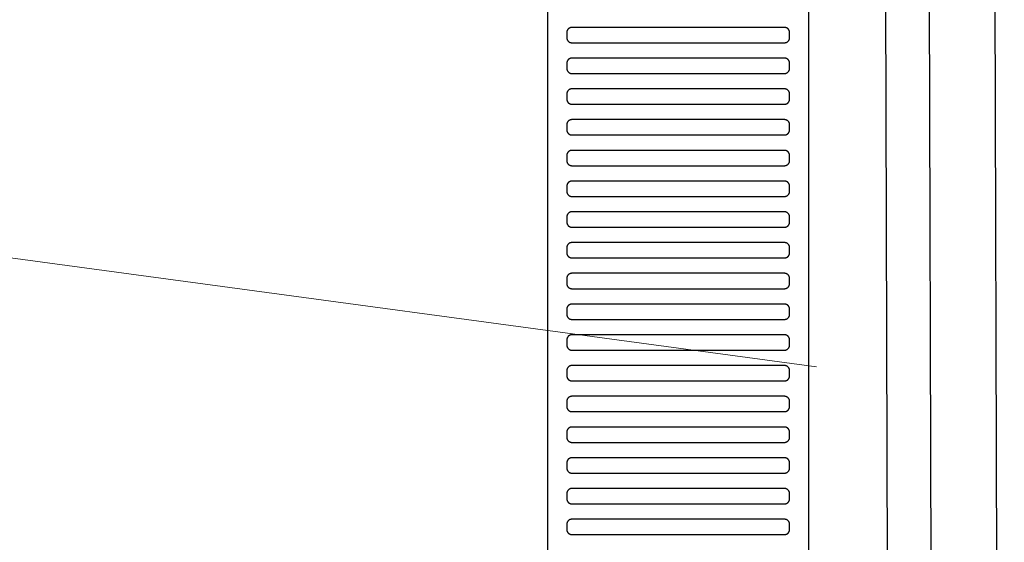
# Model space of a CAD drawing. Header units: millimetres. Extents: x -32221 to 212500, y 31663 to 93766.
# Tile 272 of 340: x 89766 to 90150, y 46494 to 46698. Entities that reach past the tile are written whole.
import ezdxf

# ---------------------------------------------------------------- set-up
doc = ezdxf.new("R2010")
doc.units = ezdxf.units.MM
doc.layers.add('kasetony', color=42, linetype='Continuous', lineweight=5)
doc.layers.add('Sciany', color=250, linetype='Continuous')
doc.layers.add('Wyposazenie', color=250, linetype='Continuous')

msp = doc.modelspace()

# ---------------------------------------------------------------- linework, layer by layer
at = {"layer": 'kasetony'}
for p, q in [((89133.244, 46689.879), (90077.101, 46562.185)), ((90077.101, 46562.185), (89133.244, 46689.879))]:
    msp.add_line(p, q, dxfattribs=at)
at = {"layer": 'Sciany'}
for p, q in [((90100.766, 47884.543), (90107.889, 45387.049)), ((90117.761, 47884.553), (90124.94, 45383.214)), ((90143.718, 47841.033), (90150.497, 45383.294))]:
    msp.add_line(p, q, dxfattribs=at)
at = {"layer": 'Wyposazenie'}
for points in [[(90074.156, 45814.742), (90074.156, 47329.701), (89972.156, 47329.701), (89972.156, 45814.742)], [(90064.656, 46688.701), (90064.759, 46688.704), (90064.86, 46688.712), (90064.96, 46688.724), (90065.059, 46688.742), (90065.155, 46688.764), (90065.25, 46688.791), (90065.343, 46688.823), (90065.434, 46688.859), (90065.523, 46688.899), (90065.609, 46688.943), (90065.693, 46688.991), (90065.774, 46689.043), (90065.852, 46689.099), (90065.928, 46689.158), (90066, 46689.221), (90066.07, 46689.288), (90066.136, 46689.357), (90066.199, 46689.43), (90066.258, 46689.505), (90066.314, 46689.584), (90066.366, 46689.665), (90066.414, 46689.749), (90066.458, 46689.835), (90066.499, 46689.923), (90066.534, 46690.014), (90066.566, 46690.107), (90066.593, 46690.202), (90066.615, 46690.299), (90066.633, 46690.397), (90066.646, 46690.497), (90066.653, 46690.599), (90066.656, 46690.701), (90066.656, 46692.701), (90066.653, 46692.804), (90066.646, 46692.906), (90066.633, 46693.006), (90066.615, 46693.104), (90066.593, 46693.201), (90066.566, 46693.296), (90066.534, 46693.389), (90066.499, 46693.479), (90066.458, 46693.568), (90066.414, 46693.654), (90066.366, 46693.738), (90066.314, 46693.819), (90066.258, 46693.898), (90066.199, 46693.973), (90066.136, 46694.046), (90066.07, 46694.115), (90066, 46694.181), (90065.928, 46694.244), (90065.852, 46694.304), (90065.774, 46694.36), (90065.693, 46694.412), (90065.609, 46694.46), (90065.523, 46694.504), (90065.434, 46694.544), (90065.343, 46694.58), (90065.25, 46694.611), (90065.155, 46694.638), (90065.059, 46694.661), (90064.96, 46694.678), (90064.86, 46694.691), (90064.759, 46694.699), (90064.656, 46694.701), (89981.656, 46694.701), (89981.553, 46694.699), (89981.452, 46694.691), (89981.352, 46694.678), (89981.253, 46694.661), (89981.156, 46694.638), (89981.062, 46694.611), (89980.969, 46694.58), (89980.878, 46694.544), (89980.789, 46694.504), (89980.703, 46694.46), (89980.619, 46694.412), (89980.538, 46694.36), (89980.46, 46694.304), (89980.384, 46694.244), (89980.312, 46694.181), (89980.242, 46694.115), (89980.176, 46694.046), (89980.113, 46693.973), (89980.054, 46693.898), (89979.998, 46693.819), (89979.946, 46693.738), (89979.897, 46693.654), (89979.853, 46693.568), (89979.813, 46693.479), (89979.777, 46693.389), (89979.746, 46693.296), (89979.719, 46693.201), (89979.697, 46693.104), (89979.679, 46693.006), (89979.666, 46692.906), (89979.658, 46692.804), (89979.656, 46692.701), (89979.656, 46690.701), (89979.658, 46690.599), (89979.666, 46690.497), (89979.679, 46690.397), (89979.697, 46690.299), (89979.719, 46690.202), (89979.746, 46690.107), (89979.777, 46690.014), (89979.813, 46689.923), (89979.853, 46689.835), (89979.897, 46689.749), (89979.946, 46689.665), (89979.998, 46689.584), (89980.054, 46689.505), (89980.113, 46689.43), (89980.176, 46689.357), (89980.242, 46689.288), (89980.312, 46689.221), (89980.384, 46689.158), (89980.46, 46689.099), (89980.538, 46689.043), (89980.619, 46688.991), (89980.703, 46688.943), (89980.789, 46688.899), (89980.878, 46688.859), (89980.969, 46688.823), (89981.062, 46688.791), (89981.156, 46688.764), (89981.253, 46688.742), (89981.352, 46688.724), (89981.452, 46688.712), (89981.553, 46688.704), (89981.656, 46688.701)], [(90064.656, 46676.701), (90064.759, 46676.704), (90064.86, 46676.712), (90064.96, 46676.724), (90065.059, 46676.742), (90065.155, 46676.764), (90065.25, 46676.791), (90065.343, 46676.823), (90065.434, 46676.859), (90065.523, 46676.899), (90065.609, 46676.943), (90065.693, 46676.991), (90065.774, 46677.043), (90065.852, 46677.099), (90065.928, 46677.158), (90066, 46677.221), (90066.07, 46677.288), (90066.136, 46677.357), (90066.199, 46677.43), (90066.258, 46677.505), (90066.314, 46677.584), (90066.366, 46677.665), (90066.414, 46677.749), (90066.458, 46677.835), (90066.499, 46677.923), (90066.534, 46678.014), (90066.566, 46678.107), (90066.593, 46678.202), (90066.615, 46678.299), (90066.633, 46678.397), (90066.646, 46678.497), (90066.653, 46678.599), (90066.656, 46678.701), (90066.656, 46680.701), (90066.653, 46680.804), (90066.646, 46680.906), (90066.633, 46681.006), (90066.615, 46681.104), (90066.593, 46681.201), (90066.566, 46681.296), (90066.534, 46681.389), (90066.499, 46681.479), (90066.458, 46681.568), (90066.414, 46681.654), (90066.366, 46681.738), (90066.314, 46681.819), (90066.258, 46681.898), (90066.199, 46681.973), (90066.136, 46682.046), (90066.07, 46682.115), (90066, 46682.181), (90065.928, 46682.244), (90065.852, 46682.304), (90065.774, 46682.36), (90065.693, 46682.412), (90065.609, 46682.46), (90065.523, 46682.504), (90065.434, 46682.544), (90065.343, 46682.58), (90065.25, 46682.611), (90065.155, 46682.638), (90065.059, 46682.661), (90064.96, 46682.678), (90064.86, 46682.691), (90064.759, 46682.699), (90064.656, 46682.701), (89981.656, 46682.701), (89981.553, 46682.699), (89981.452, 46682.691), (89981.352, 46682.678), (89981.253, 46682.661), (89981.156, 46682.638), (89981.062, 46682.611), (89980.969, 46682.58), (89980.878, 46682.544), (89980.789, 46682.504), (89980.703, 46682.46), (89980.619, 46682.412), (89980.538, 46682.36), (89980.46, 46682.304), (89980.384, 46682.244), (89980.312, 46682.181), (89980.242, 46682.115), (89980.176, 46682.046), (89980.113, 46681.973), (89980.054, 46681.898), (89979.998, 46681.819), (89979.946, 46681.738), (89979.897, 46681.654), (89979.853, 46681.568), (89979.813, 46681.479), (89979.777, 46681.389), (89979.746, 46681.296), (89979.719, 46681.201), (89979.697, 46681.104), (89979.679, 46681.006), (89979.666, 46680.906), (89979.658, 46680.804), (89979.656, 46680.701), (89979.656, 46678.701), (89979.658, 46678.599), (89979.666, 46678.497), (89979.679, 46678.397), (89979.697, 46678.299), (89979.719, 46678.202), (89979.746, 46678.107), (89979.777, 46678.014), (89979.813, 46677.923), (89979.853, 46677.835), (89979.897, 46677.749), (89979.946, 46677.665), (89979.998, 46677.584), (89980.054, 46677.505), (89980.113, 46677.43), (89980.176, 46677.357), (89980.242, 46677.288), (89980.312, 46677.221), (89980.384, 46677.158), (89980.46, 46677.099), (89980.538, 46677.043), (89980.619, 46676.991), (89980.703, 46676.943), (89980.789, 46676.899), (89980.878, 46676.859), (89980.969, 46676.823), (89981.062, 46676.791), (89981.156, 46676.764), (89981.253, 46676.742), (89981.352, 46676.724), (89981.452, 46676.712), (89981.553, 46676.704), (89981.656, 46676.701)], [(90064.656, 46664.701), (90064.759, 46664.704), (90064.86, 46664.712), (90064.96, 46664.724), (90065.059, 46664.742), (90065.155, 46664.764), (90065.25, 46664.791), (90065.343, 46664.823), (90065.434, 46664.859), (90065.523, 46664.899), (90065.609, 46664.943), (90065.693, 46664.991), (90065.774, 46665.043), (90065.852, 46665.099), (90065.928, 46665.158), (90066, 46665.221), (90066.07, 46665.288), (90066.136, 46665.357), (90066.199, 46665.43), (90066.258, 46665.505), (90066.314, 46665.584), (90066.366, 46665.665), (90066.414, 46665.749), (90066.458, 46665.835), (90066.499, 46665.923), (90066.534, 46666.014), (90066.566, 46666.107), (90066.593, 46666.202), (90066.615, 46666.299), (90066.633, 46666.397), (90066.646, 46666.497), (90066.653, 46666.599), (90066.656, 46666.701), (90066.656, 46668.701), (90066.653, 46668.804), (90066.646, 46668.906), (90066.633, 46669.006), (90066.615, 46669.104), (90066.593, 46669.201), (90066.566, 46669.296), (90066.534, 46669.389), (90066.499, 46669.479), (90066.458, 46669.568), (90066.414, 46669.654), (90066.366, 46669.738), (90066.314, 46669.819), (90066.258, 46669.898), (90066.199, 46669.973), (90066.136, 46670.046), (90066.07, 46670.115), (90066, 46670.181), (90065.928, 46670.244), (90065.852, 46670.304), (90065.774, 46670.36), (90065.693, 46670.412), (90065.609, 46670.46), (90065.523, 46670.504), (90065.434, 46670.544), (90065.343, 46670.58), (90065.25, 46670.611), (90065.155, 46670.638), (90065.059, 46670.661), (90064.96, 46670.678), (90064.86, 46670.691), (90064.759, 46670.699), (90064.656, 46670.701), (89981.656, 46670.701), (89981.553, 46670.699), (89981.452, 46670.691), (89981.352, 46670.678), (89981.253, 46670.661), (89981.156, 46670.638), (89981.062, 46670.611), (89980.969, 46670.58), (89980.878, 46670.544), (89980.789, 46670.504), (89980.703, 46670.46), (89980.619, 46670.412), (89980.538, 46670.36), (89980.46, 46670.304), (89980.384, 46670.244), (89980.312, 46670.181), (89980.242, 46670.115), (89980.176, 46670.046), (89980.113, 46669.973), (89980.054, 46669.898), (89979.998, 46669.819), (89979.946, 46669.738), (89979.897, 46669.654), (89979.853, 46669.568), (89979.813, 46669.479), (89979.777, 46669.389), (89979.746, 46669.296), (89979.719, 46669.201), (89979.697, 46669.104), (89979.679, 46669.006), (89979.666, 46668.906), (89979.658, 46668.804), (89979.656, 46668.701), (89979.656, 46666.701), (89979.658, 46666.599), (89979.666, 46666.497), (89979.679, 46666.397), (89979.697, 46666.299), (89979.719, 46666.202), (89979.746, 46666.107), (89979.777, 46666.014), (89979.813, 46665.923), (89979.853, 46665.835), (89979.897, 46665.749), (89979.946, 46665.665), (89979.998, 46665.584), (89980.054, 46665.505), (89980.113, 46665.43), (89980.176, 46665.357), (89980.242, 46665.288), (89980.312, 46665.221), (89980.384, 46665.158), (89980.46, 46665.099), (89980.538, 46665.043), (89980.619, 46664.991), (89980.703, 46664.943), (89980.789, 46664.899), (89980.878, 46664.859), (89980.969, 46664.823), (89981.062, 46664.791), (89981.156, 46664.764), (89981.253, 46664.742), (89981.352, 46664.724), (89981.452, 46664.712), (89981.553, 46664.704), (89981.656, 46664.701)], [(90064.656, 46652.701), (90064.759, 46652.704), (90064.86, 46652.712), (90064.96, 46652.724), (90065.059, 46652.742), (90065.155, 46652.764), (90065.25, 46652.791), (90065.343, 46652.823), (90065.434, 46652.859), (90065.523, 46652.899), (90065.609, 46652.943), (90065.693, 46652.991), (90065.774, 46653.043), (90065.852, 46653.099), (90065.928, 46653.158), (90066, 46653.221), (90066.07, 46653.288), (90066.136, 46653.357), (90066.199, 46653.43), (90066.258, 46653.505), (90066.314, 46653.584), (90066.366, 46653.665), (90066.414, 46653.749), (90066.458, 46653.835), (90066.499, 46653.923), (90066.534, 46654.014), (90066.566, 46654.107), (90066.593, 46654.202), (90066.615, 46654.299), (90066.633, 46654.397), (90066.646, 46654.497), (90066.653, 46654.599), (90066.656, 46654.701), (90066.656, 46656.701), (90066.653, 46656.804), (90066.646, 46656.906), (90066.633, 46657.006), (90066.615, 46657.104), (90066.593, 46657.201), (90066.566, 46657.296), (90066.534, 46657.389), (90066.499, 46657.479), (90066.458, 46657.568), (90066.414, 46657.654), (90066.366, 46657.738), (90066.314, 46657.819), (90066.258, 46657.898), (90066.199, 46657.973), (90066.136, 46658.046), (90066.07, 46658.115), (90066, 46658.181), (90065.928, 46658.244), (90065.852, 46658.304), (90065.774, 46658.36), (90065.693, 46658.412), (90065.609, 46658.46), (90065.523, 46658.504), (90065.434, 46658.544), (90065.343, 46658.58), (90065.25, 46658.611), (90065.155, 46658.638), (90065.059, 46658.661), (90064.96, 46658.678), (90064.86, 46658.691), (90064.759, 46658.699), (90064.656, 46658.701), (89981.656, 46658.701), (89981.553, 46658.699), (89981.452, 46658.691), (89981.352, 46658.678), (89981.253, 46658.661), (89981.156, 46658.638), (89981.062, 46658.611), (89980.969, 46658.58), (89980.878, 46658.544), (89980.789, 46658.504), (89980.703, 46658.46), (89980.619, 46658.412), (89980.538, 46658.36), (89980.46, 46658.304), (89980.384, 46658.244), (89980.312, 46658.181), (89980.242, 46658.115), (89980.176, 46658.046), (89980.113, 46657.973), (89980.054, 46657.898), (89979.998, 46657.819), (89979.946, 46657.738), (89979.897, 46657.654), (89979.853, 46657.568), (89979.813, 46657.479), (89979.777, 46657.389), (89979.746, 46657.296), (89979.719, 46657.201), (89979.697, 46657.104), (89979.679, 46657.006), (89979.666, 46656.906), (89979.658, 46656.804), (89979.656, 46656.701), (89979.656, 46654.701), (89979.658, 46654.599), (89979.666, 46654.497), (89979.679, 46654.397), (89979.697, 46654.299), (89979.719, 46654.202), (89979.746, 46654.107), (89979.777, 46654.014), (89979.813, 46653.923), (89979.853, 46653.835), (89979.897, 46653.749), (89979.946, 46653.665), (89979.998, 46653.584), (89980.054, 46653.505), (89980.113, 46653.43), (89980.176, 46653.357), (89980.242, 46653.288), (89980.312, 46653.221), (89980.384, 46653.158), (89980.46, 46653.099), (89980.538, 46653.043), (89980.619, 46652.991), (89980.703, 46652.943), (89980.789, 46652.899), (89980.878, 46652.859), (89980.969, 46652.823), (89981.062, 46652.791), (89981.156, 46652.764), (89981.253, 46652.742), (89981.352, 46652.724), (89981.452, 46652.712), (89981.553, 46652.704), (89981.656, 46652.701)], [(90064.656, 46640.701), (90064.759, 46640.704), (90064.86, 46640.712), (90064.96, 46640.724), (90065.059, 46640.742), (90065.155, 46640.764), (90065.25, 46640.791), (90065.343, 46640.823), (90065.434, 46640.859), (90065.523, 46640.899), (90065.609, 46640.943), (90065.693, 46640.991), (90065.774, 46641.043), (90065.852, 46641.099), (90065.928, 46641.158), (90066, 46641.221), (90066.07, 46641.288), (90066.136, 46641.357), (90066.199, 46641.43), (90066.258, 46641.505), (90066.314, 46641.584), (90066.366, 46641.665), (90066.414, 46641.749), (90066.458, 46641.835), (90066.499, 46641.923), (90066.534, 46642.014), (90066.566, 46642.107), (90066.593, 46642.202), (90066.615, 46642.299), (90066.633, 46642.397), (90066.646, 46642.497), (90066.653, 46642.599), (90066.656, 46642.701), (90066.656, 46644.701), (90066.653, 46644.804), (90066.646, 46644.906), (90066.633, 46645.006), (90066.615, 46645.104), (90066.593, 46645.201), (90066.566, 46645.296), (90066.534, 46645.389), (90066.499, 46645.479), (90066.458, 46645.568), (90066.414, 46645.654), (90066.366, 46645.738), (90066.314, 46645.819), (90066.258, 46645.898), (90066.199, 46645.973), (90066.136, 46646.046), (90066.07, 46646.115), (90066, 46646.181), (90065.928, 46646.244), (90065.852, 46646.304), (90065.774, 46646.36), (90065.693, 46646.412), (90065.609, 46646.46), (90065.523, 46646.504), (90065.434, 46646.544), (90065.343, 46646.58), (90065.25, 46646.611), (90065.155, 46646.638), (90065.059, 46646.661), (90064.96, 46646.678), (90064.86, 46646.691), (90064.759, 46646.699), (90064.656, 46646.701), (89981.656, 46646.701), (89981.553, 46646.699), (89981.452, 46646.691), (89981.352, 46646.678), (89981.253, 46646.661), (89981.156, 46646.638), (89981.062, 46646.611), (89980.969, 46646.58), (89980.878, 46646.544), (89980.789, 46646.504), (89980.703, 46646.46), (89980.619, 46646.412), (89980.538, 46646.36), (89980.46, 46646.304), (89980.384, 46646.244), (89980.312, 46646.181), (89980.242, 46646.115), (89980.176, 46646.046), (89980.113, 46645.973), (89980.054, 46645.898), (89979.998, 46645.819), (89979.946, 46645.738), (89979.897, 46645.654), (89979.853, 46645.568), (89979.813, 46645.479), (89979.777, 46645.389), (89979.746, 46645.296), (89979.719, 46645.201), (89979.697, 46645.104), (89979.679, 46645.006), (89979.666, 46644.906), (89979.658, 46644.804), (89979.656, 46644.701), (89979.656, 46642.701), (89979.658, 46642.599), (89979.666, 46642.497), (89979.679, 46642.397), (89979.697, 46642.299), (89979.719, 46642.202), (89979.746, 46642.107), (89979.777, 46642.014), (89979.813, 46641.923), (89979.853, 46641.835), (89979.897, 46641.749), (89979.946, 46641.665), (89979.998, 46641.584), (89980.054, 46641.505), (89980.113, 46641.43), (89980.176, 46641.357), (89980.242, 46641.288), (89980.312, 46641.221), (89980.384, 46641.158), (89980.46, 46641.099), (89980.538, 46641.043), (89980.619, 46640.991), (89980.703, 46640.943), (89980.789, 46640.899), (89980.878, 46640.859), (89980.969, 46640.823), (89981.062, 46640.791), (89981.156, 46640.764), (89981.253, 46640.742), (89981.352, 46640.724), (89981.452, 46640.712), (89981.553, 46640.704), (89981.656, 46640.701)], [(90064.656, 46628.701), (90064.759, 46628.704), (90064.86, 46628.712), (90064.96, 46628.724), (90065.059, 46628.742), (90065.155, 46628.764), (90065.25, 46628.791), (90065.343, 46628.823), (90065.434, 46628.859), (90065.523, 46628.899), (90065.609, 46628.943), (90065.693, 46628.991), (90065.774, 46629.043), (90065.852, 46629.099), (90065.928, 46629.158), (90066, 46629.221), (90066.07, 46629.288), (90066.136, 46629.357), (90066.199, 46629.43), (90066.258, 46629.505), (90066.314, 46629.584), (90066.366, 46629.665), (90066.414, 46629.749), (90066.458, 46629.835), (90066.499, 46629.923), (90066.534, 46630.014), (90066.566, 46630.107), (90066.593, 46630.202), (90066.615, 46630.299), (90066.633, 46630.397), (90066.646, 46630.497), (90066.653, 46630.599), (90066.656, 46630.701), (90066.656, 46632.701), (90066.653, 46632.804), (90066.646, 46632.906), (90066.633, 46633.006), (90066.615, 46633.104), (90066.593, 46633.201), (90066.566, 46633.296), (90066.534, 46633.389), (90066.499, 46633.479), (90066.458, 46633.568), (90066.414, 46633.654), (90066.366, 46633.738), (90066.314, 46633.819), (90066.258, 46633.898), (90066.199, 46633.973), (90066.136, 46634.046), (90066.07, 46634.115), (90066, 46634.181), (90065.928, 46634.244), (90065.852, 46634.304), (90065.774, 46634.36), (90065.693, 46634.412), (90065.609, 46634.46), (90065.523, 46634.504), (90065.434, 46634.544), (90065.343, 46634.58), (90065.25, 46634.611), (90065.155, 46634.638), (90065.059, 46634.661), (90064.96, 46634.678), (90064.86, 46634.691), (90064.759, 46634.699), (90064.656, 46634.701), (89981.656, 46634.701), (89981.553, 46634.699), (89981.452, 46634.691), (89981.352, 46634.678), (89981.253, 46634.661), (89981.156, 46634.638), (89981.062, 46634.611), (89980.969, 46634.58), (89980.878, 46634.544), (89980.789, 46634.504), (89980.703, 46634.46), (89980.619, 46634.412), (89980.538, 46634.36), (89980.46, 46634.304), (89980.384, 46634.244), (89980.312, 46634.181), (89980.242, 46634.115), (89980.176, 46634.046), (89980.113, 46633.973), (89980.054, 46633.898), (89979.998, 46633.819), (89979.946, 46633.738), (89979.897, 46633.654), (89979.853, 46633.568), (89979.813, 46633.479), (89979.777, 46633.389), (89979.746, 46633.296), (89979.719, 46633.201), (89979.697, 46633.104), (89979.679, 46633.006), (89979.666, 46632.906), (89979.658, 46632.804), (89979.656, 46632.701), (89979.656, 46630.701), (89979.658, 46630.599), (89979.666, 46630.497), (89979.679, 46630.397), (89979.697, 46630.299), (89979.719, 46630.202), (89979.746, 46630.107), (89979.777, 46630.014), (89979.813, 46629.923), (89979.853, 46629.835), (89979.897, 46629.749), (89979.946, 46629.665), (89979.998, 46629.584), (89980.054, 46629.505), (89980.113, 46629.43), (89980.176, 46629.357), (89980.242, 46629.288), (89980.312, 46629.221), (89980.384, 46629.158), (89980.46, 46629.099), (89980.538, 46629.043), (89980.619, 46628.991), (89980.703, 46628.943), (89980.789, 46628.899), (89980.878, 46628.859), (89980.969, 46628.823), (89981.062, 46628.791), (89981.156, 46628.764), (89981.253, 46628.742), (89981.352, 46628.724), (89981.452, 46628.712), (89981.553, 46628.704), (89981.656, 46628.701)], [(90064.656, 46616.701), (90064.759, 46616.704), (90064.86, 46616.712), (90064.96, 46616.724), (90065.059, 46616.742), (90065.155, 46616.764), (90065.25, 46616.791), (90065.343, 46616.823), (90065.434, 46616.859), (90065.523, 46616.899), (90065.609, 46616.943), (90065.693, 46616.991), (90065.774, 46617.043), (90065.852, 46617.099), (90065.928, 46617.158), (90066, 46617.221), (90066.07, 46617.288), (90066.136, 46617.357), (90066.199, 46617.43), (90066.258, 46617.505), (90066.314, 46617.584), (90066.366, 46617.665), (90066.414, 46617.749), (90066.458, 46617.835), (90066.499, 46617.923), (90066.534, 46618.014), (90066.566, 46618.107), (90066.593, 46618.202), (90066.615, 46618.299), (90066.633, 46618.397), (90066.646, 46618.497), (90066.653, 46618.599), (90066.656, 46618.701), (90066.656, 46620.701), (90066.653, 46620.804), (90066.646, 46620.906), (90066.633, 46621.006), (90066.615, 46621.104), (90066.593, 46621.201), (90066.566, 46621.296), (90066.534, 46621.389), (90066.499, 46621.479), (90066.458, 46621.568), (90066.414, 46621.654), (90066.366, 46621.738), (90066.314, 46621.819), (90066.258, 46621.898), (90066.199, 46621.973), (90066.136, 46622.046), (90066.07, 46622.115), (90066, 46622.181), (90065.928, 46622.244), (90065.852, 46622.304), (90065.774, 46622.36), (90065.693, 46622.412), (90065.609, 46622.46), (90065.523, 46622.504), (90065.434, 46622.544), (90065.343, 46622.58), (90065.25, 46622.611), (90065.155, 46622.638), (90065.059, 46622.661), (90064.96, 46622.678), (90064.86, 46622.691), (90064.759, 46622.699), (90064.656, 46622.701), (89981.656, 46622.701), (89981.553, 46622.699), (89981.452, 46622.691), (89981.352, 46622.678), (89981.253, 46622.661), (89981.156, 46622.638), (89981.062, 46622.611), (89980.969, 46622.58), (89980.878, 46622.544), (89980.789, 46622.504), (89980.703, 46622.46), (89980.619, 46622.412), (89980.538, 46622.36), (89980.46, 46622.304), (89980.384, 46622.244), (89980.312, 46622.181), (89980.242, 46622.115), (89980.176, 46622.046), (89980.113, 46621.973), (89980.054, 46621.898), (89979.998, 46621.819), (89979.946, 46621.738), (89979.897, 46621.654), (89979.853, 46621.568), (89979.813, 46621.479), (89979.777, 46621.389), (89979.746, 46621.296), (89979.719, 46621.201), (89979.697, 46621.104), (89979.679, 46621.006), (89979.666, 46620.906), (89979.658, 46620.804), (89979.656, 46620.701), (89979.656, 46618.701), (89979.658, 46618.599), (89979.666, 46618.497), (89979.679, 46618.397), (89979.697, 46618.299), (89979.719, 46618.202), (89979.746, 46618.107), (89979.777, 46618.014), (89979.813, 46617.923), (89979.853, 46617.835), (89979.897, 46617.749), (89979.946, 46617.665), (89979.998, 46617.584), (89980.054, 46617.505), (89980.113, 46617.43), (89980.176, 46617.357), (89980.242, 46617.288), (89980.312, 46617.221), (89980.384, 46617.158), (89980.46, 46617.099), (89980.538, 46617.043), (89980.619, 46616.991), (89980.703, 46616.943), (89980.789, 46616.899), (89980.878, 46616.859), (89980.969, 46616.823), (89981.062, 46616.791), (89981.156, 46616.764), (89981.253, 46616.742), (89981.352, 46616.724), (89981.452, 46616.712), (89981.553, 46616.704), (89981.656, 46616.701)], [(90064.656, 46604.701), (90064.759, 46604.704), (90064.86, 46604.712), (90064.96, 46604.724), (90065.059, 46604.742), (90065.155, 46604.764), (90065.25, 46604.791), (90065.343, 46604.823), (90065.434, 46604.859), (90065.523, 46604.899), (90065.609, 46604.943), (90065.693, 46604.991), (90065.774, 46605.043), (90065.852, 46605.099), (90065.928, 46605.158), (90066, 46605.221), (90066.07, 46605.288), (90066.136, 46605.357), (90066.199, 46605.43), (90066.258, 46605.505), (90066.314, 46605.584), (90066.366, 46605.665), (90066.414, 46605.749), (90066.458, 46605.835), (90066.499, 46605.923), (90066.534, 46606.014), (90066.566, 46606.107), (90066.593, 46606.202), (90066.615, 46606.299), (90066.633, 46606.397), (90066.646, 46606.497), (90066.653, 46606.599), (90066.656, 46606.701), (90066.656, 46608.701), (90066.653, 46608.804), (90066.646, 46608.906), (90066.633, 46609.006), (90066.615, 46609.104), (90066.593, 46609.201), (90066.566, 46609.296), (90066.534, 46609.389), (90066.499, 46609.479), (90066.458, 46609.568), (90066.414, 46609.654), (90066.366, 46609.738), (90066.314, 46609.819), (90066.258, 46609.898), (90066.199, 46609.973), (90066.136, 46610.046), (90066.07, 46610.115), (90066, 46610.181), (90065.928, 46610.244), (90065.852, 46610.304), (90065.774, 46610.36), (90065.693, 46610.412), (90065.609, 46610.46), (90065.523, 46610.504), (90065.434, 46610.544), (90065.343, 46610.58), (90065.25, 46610.611), (90065.155, 46610.638), (90065.059, 46610.661), (90064.96, 46610.678), (90064.86, 46610.691), (90064.759, 46610.699), (90064.656, 46610.701), (89981.656, 46610.701), (89981.553, 46610.699), (89981.452, 46610.691), (89981.352, 46610.678), (89981.253, 46610.661), (89981.156, 46610.638), (89981.062, 46610.611), (89980.969, 46610.58), (89980.878, 46610.544), (89980.789, 46610.504), (89980.703, 46610.46), (89980.619, 46610.412), (89980.538, 46610.36), (89980.46, 46610.304), (89980.384, 46610.244), (89980.312, 46610.181), (89980.242, 46610.115), (89980.176, 46610.046), (89980.113, 46609.973), (89980.054, 46609.898), (89979.998, 46609.819), (89979.946, 46609.738), (89979.897, 46609.654), (89979.853, 46609.568), (89979.813, 46609.479), (89979.777, 46609.389), (89979.746, 46609.296), (89979.719, 46609.201), (89979.697, 46609.104), (89979.679, 46609.006), (89979.666, 46608.906), (89979.658, 46608.804), (89979.656, 46608.701), (89979.656, 46606.701), (89979.658, 46606.599), (89979.666, 46606.497), (89979.679, 46606.397), (89979.697, 46606.299), (89979.719, 46606.202), (89979.746, 46606.107), (89979.777, 46606.014), (89979.813, 46605.923), (89979.853, 46605.835), (89979.897, 46605.749), (89979.946, 46605.665), (89979.998, 46605.584), (89980.054, 46605.505), (89980.113, 46605.43), (89980.176, 46605.357), (89980.242, 46605.288), (89980.312, 46605.221), (89980.384, 46605.158), (89980.46, 46605.099), (89980.538, 46605.043), (89980.619, 46604.991), (89980.703, 46604.943), (89980.789, 46604.899), (89980.878, 46604.859), (89980.969, 46604.823), (89981.062, 46604.791), (89981.156, 46604.764), (89981.253, 46604.742), (89981.352, 46604.724), (89981.452, 46604.712), (89981.553, 46604.704), (89981.656, 46604.701)], [(90064.656, 46592.701), (90064.759, 46592.704), (90064.86, 46592.712), (90064.96, 46592.724), (90065.059, 46592.742), (90065.155, 46592.764), (90065.25, 46592.791), (90065.343, 46592.823), (90065.434, 46592.859), (90065.523, 46592.899), (90065.609, 46592.943), (90065.693, 46592.991), (90065.774, 46593.043), (90065.852, 46593.099), (90065.928, 46593.158), (90066, 46593.221), (90066.07, 46593.288), (90066.136, 46593.357), (90066.199, 46593.43), (90066.258, 46593.505), (90066.314, 46593.584), (90066.366, 46593.665), (90066.414, 46593.749), (90066.458, 46593.835), (90066.499, 46593.923), (90066.534, 46594.014), (90066.566, 46594.107), (90066.593, 46594.202), (90066.615, 46594.299), (90066.633, 46594.397), (90066.646, 46594.497), (90066.653, 46594.599), (90066.656, 46594.701), (90066.656, 46596.701), (90066.653, 46596.804), (90066.646, 46596.906), (90066.633, 46597.006), (90066.615, 46597.104), (90066.593, 46597.201), (90066.566, 46597.296), (90066.534, 46597.389), (90066.499, 46597.479), (90066.458, 46597.568), (90066.414, 46597.654), (90066.366, 46597.738), (90066.314, 46597.819), (90066.258, 46597.898), (90066.199, 46597.973), (90066.136, 46598.046), (90066.07, 46598.115), (90066, 46598.181), (90065.928, 46598.244), (90065.852, 46598.304), (90065.774, 46598.36), (90065.693, 46598.412), (90065.609, 46598.46), (90065.523, 46598.504), (90065.434, 46598.544), (90065.343, 46598.58), (90065.25, 46598.611), (90065.155, 46598.638), (90065.059, 46598.661), (90064.96, 46598.678), (90064.86, 46598.691), (90064.759, 46598.699), (90064.656, 46598.701), (89981.656, 46598.701), (89981.553, 46598.699), (89981.452, 46598.691), (89981.352, 46598.678), (89981.253, 46598.661), (89981.156, 46598.638), (89981.062, 46598.611), (89980.969, 46598.58), (89980.878, 46598.544), (89980.789, 46598.504), (89980.703, 46598.46), (89980.619, 46598.412), (89980.538, 46598.36), (89980.46, 46598.304), (89980.384, 46598.244), (89980.312, 46598.181), (89980.242, 46598.115), (89980.176, 46598.046), (89980.113, 46597.973), (89980.054, 46597.898), (89979.998, 46597.819), (89979.946, 46597.738), (89979.897, 46597.654), (89979.853, 46597.568), (89979.813, 46597.479), (89979.777, 46597.389), (89979.746, 46597.296), (89979.719, 46597.201), (89979.697, 46597.104), (89979.679, 46597.006), (89979.666, 46596.906), (89979.658, 46596.804), (89979.656, 46596.701), (89979.656, 46594.701), (89979.658, 46594.599), (89979.666, 46594.497), (89979.679, 46594.397), (89979.697, 46594.299), (89979.719, 46594.202), (89979.746, 46594.107), (89979.777, 46594.014), (89979.813, 46593.923), (89979.853, 46593.835), (89979.897, 46593.749), (89979.946, 46593.665), (89979.998, 46593.584), (89980.054, 46593.505), (89980.113, 46593.43), (89980.176, 46593.357), (89980.242, 46593.288), (89980.312, 46593.221), (89980.384, 46593.158), (89980.46, 46593.099), (89980.538, 46593.043), (89980.619, 46592.991), (89980.703, 46592.943), (89980.789, 46592.899), (89980.878, 46592.859), (89980.969, 46592.823), (89981.062, 46592.791), (89981.156, 46592.764), (89981.253, 46592.742), (89981.352, 46592.724), (89981.452, 46592.712), (89981.553, 46592.704), (89981.656, 46592.701)], [(90064.656, 46580.701), (90064.759, 46580.704), (90064.86, 46580.712), (90064.96, 46580.724), (90065.059, 46580.742), (90065.155, 46580.764), (90065.25, 46580.791), (90065.343, 46580.823), (90065.434, 46580.859), (90065.523, 46580.899), (90065.609, 46580.943), (90065.693, 46580.991), (90065.774, 46581.043), (90065.852, 46581.099), (90065.928, 46581.158), (90066, 46581.221), (90066.07, 46581.288), (90066.136, 46581.357), (90066.199, 46581.43), (90066.258, 46581.505), (90066.314, 46581.584), (90066.366, 46581.665), (90066.414, 46581.749), (90066.458, 46581.835), (90066.499, 46581.923), (90066.534, 46582.014), (90066.566, 46582.107), (90066.593, 46582.202), (90066.615, 46582.299), (90066.633, 46582.397), (90066.646, 46582.497), (90066.653, 46582.599), (90066.656, 46582.701), (90066.656, 46584.701), (90066.653, 46584.804), (90066.646, 46584.906), (90066.633, 46585.006), (90066.615, 46585.104), (90066.593, 46585.201), (90066.566, 46585.296), (90066.534, 46585.389), (90066.499, 46585.479), (90066.458, 46585.568), (90066.414, 46585.654), (90066.366, 46585.738), (90066.314, 46585.819), (90066.258, 46585.898), (90066.199, 46585.973), (90066.136, 46586.046), (90066.07, 46586.115), (90066, 46586.181), (90065.928, 46586.244), (90065.852, 46586.304), (90065.774, 46586.36), (90065.693, 46586.412), (90065.609, 46586.46), (90065.523, 46586.504), (90065.434, 46586.544), (90065.343, 46586.58), (90065.25, 46586.611), (90065.155, 46586.638), (90065.059, 46586.661), (90064.96, 46586.678), (90064.86, 46586.691), (90064.759, 46586.699), (90064.656, 46586.701), (89981.656, 46586.701), (89981.553, 46586.699), (89981.452, 46586.691), (89981.352, 46586.678), (89981.253, 46586.661), (89981.156, 46586.638), (89981.062, 46586.611), (89980.969, 46586.58), (89980.878, 46586.544), (89980.789, 46586.504), (89980.703, 46586.46), (89980.619, 46586.412), (89980.538, 46586.36), (89980.46, 46586.304), (89980.384, 46586.244), (89980.312, 46586.181), (89980.242, 46586.115), (89980.176, 46586.046), (89980.113, 46585.973), (89980.054, 46585.898), (89979.998, 46585.819), (89979.946, 46585.738), (89979.897, 46585.654), (89979.853, 46585.568), (89979.813, 46585.479), (89979.777, 46585.389), (89979.746, 46585.296), (89979.719, 46585.201), (89979.697, 46585.104), (89979.679, 46585.006), (89979.666, 46584.906), (89979.658, 46584.804), (89979.656, 46584.701), (89979.656, 46582.701), (89979.658, 46582.599), (89979.666, 46582.497), (89979.679, 46582.397), (89979.697, 46582.299), (89979.719, 46582.202), (89979.746, 46582.107), (89979.777, 46582.014), (89979.813, 46581.923), (89979.853, 46581.835), (89979.897, 46581.749), (89979.946, 46581.665), (89979.998, 46581.584), (89980.054, 46581.505), (89980.113, 46581.43), (89980.176, 46581.357), (89980.242, 46581.288), (89980.312, 46581.221), (89980.384, 46581.158), (89980.46, 46581.099), (89980.538, 46581.043), (89980.619, 46580.991), (89980.703, 46580.943), (89980.789, 46580.899), (89980.878, 46580.859), (89980.969, 46580.823), (89981.062, 46580.791), (89981.156, 46580.764), (89981.253, 46580.742), (89981.352, 46580.724), (89981.452, 46580.712), (89981.553, 46580.704), (89981.656, 46580.701)], [(90064.656, 46568.701), (90064.759, 46568.704), (90064.86, 46568.712), (90064.96, 46568.724), (90065.059, 46568.742), (90065.155, 46568.764), (90065.25, 46568.791), (90065.343, 46568.823), (90065.434, 46568.859), (90065.523, 46568.899), (90065.609, 46568.943), (90065.693, 46568.991), (90065.774, 46569.043), (90065.852, 46569.099), (90065.928, 46569.158), (90066, 46569.221), (90066.07, 46569.288), (90066.136, 46569.357), (90066.199, 46569.43), (90066.258, 46569.505), (90066.314, 46569.584), (90066.366, 46569.665), (90066.414, 46569.749), (90066.458, 46569.835), (90066.499, 46569.923), (90066.534, 46570.014), (90066.566, 46570.107), (90066.593, 46570.202), (90066.615, 46570.299), (90066.633, 46570.397), (90066.646, 46570.497), (90066.653, 46570.599), (90066.656, 46570.701), (90066.656, 46572.701), (90066.653, 46572.804), (90066.646, 46572.906), (90066.633, 46573.006), (90066.615, 46573.104), (90066.593, 46573.201), (90066.566, 46573.296), (90066.534, 46573.389), (90066.499, 46573.479), (90066.458, 46573.568), (90066.414, 46573.654), (90066.366, 46573.738), (90066.314, 46573.819), (90066.258, 46573.898), (90066.199, 46573.973), (90066.136, 46574.046), (90066.07, 46574.115), (90066, 46574.181), (90065.928, 46574.244), (90065.852, 46574.304), (90065.774, 46574.36), (90065.693, 46574.412), (90065.609, 46574.46), (90065.523, 46574.504), (90065.434, 46574.544), (90065.343, 46574.58), (90065.25, 46574.611), (90065.155, 46574.638), (90065.059, 46574.661), (90064.96, 46574.678), (90064.86, 46574.691), (90064.759, 46574.699), (90064.656, 46574.701), (89981.656, 46574.701), (89981.553, 46574.699), (89981.452, 46574.691), (89981.352, 46574.678), (89981.253, 46574.661), (89981.156, 46574.638), (89981.062, 46574.611), (89980.969, 46574.58), (89980.878, 46574.544), (89980.789, 46574.504), (89980.703, 46574.46), (89980.619, 46574.412), (89980.538, 46574.36), (89980.46, 46574.304), (89980.384, 46574.244), (89980.312, 46574.181), (89980.242, 46574.115), (89980.176, 46574.046), (89980.113, 46573.973), (89980.054, 46573.898), (89979.998, 46573.819), (89979.946, 46573.738), (89979.897, 46573.654), (89979.853, 46573.568), (89979.813, 46573.479), (89979.777, 46573.389), (89979.746, 46573.296), (89979.719, 46573.201), (89979.697, 46573.104), (89979.679, 46573.006), (89979.666, 46572.906), (89979.658, 46572.804), (89979.656, 46572.701), (89979.656, 46570.701), (89979.658, 46570.599), (89979.666, 46570.497), (89979.679, 46570.397), (89979.697, 46570.299), (89979.719, 46570.202), (89979.746, 46570.107), (89979.777, 46570.014), (89979.813, 46569.923), (89979.853, 46569.835), (89979.897, 46569.749), (89979.946, 46569.665), (89979.998, 46569.584), (89980.054, 46569.505), (89980.113, 46569.43), (89980.176, 46569.357), (89980.242, 46569.288), (89980.312, 46569.221), (89980.384, 46569.158), (89980.46, 46569.099), (89980.538, 46569.043), (89980.619, 46568.991), (89980.703, 46568.943), (89980.789, 46568.899), (89980.878, 46568.859), (89980.969, 46568.823), (89981.062, 46568.791), (89981.156, 46568.764), (89981.253, 46568.742), (89981.352, 46568.724), (89981.452, 46568.712), (89981.553, 46568.704), (89981.656, 46568.701)], [(90064.656, 46568.701), (90064.759, 46568.704), (90064.86, 46568.712), (90064.96, 46568.724), (90065.059, 46568.742), (90065.155, 46568.764), (90065.25, 46568.791), (90065.343, 46568.823), (90065.434, 46568.859), (90065.523, 46568.899), (90065.609, 46568.943), (90065.693, 46568.991), (90065.774, 46569.043), (90065.852, 46569.099), (90065.928, 46569.158), (90066, 46569.221), (90066.07, 46569.288), (90066.136, 46569.357), (90066.199, 46569.43), (90066.258, 46569.505), (90066.314, 46569.584), (90066.366, 46569.665), (90066.414, 46569.749), (90066.458, 46569.835), (90066.499, 46569.923), (90066.534, 46570.014), (90066.566, 46570.107), (90066.593, 46570.202), (90066.615, 46570.299), (90066.633, 46570.397), (90066.646, 46570.497), (90066.653, 46570.599), (90066.656, 46570.701), (90066.656, 46572.701), (90066.653, 46572.804), (90066.646, 46572.906), (90066.633, 46573.006), (90066.615, 46573.104), (90066.593, 46573.201), (90066.566, 46573.296), (90066.534, 46573.389), (90066.499, 46573.479), (90066.458, 46573.568), (90066.414, 46573.654), (90066.366, 46573.738), (90066.314, 46573.819), (90066.258, 46573.898), (90066.199, 46573.973), (90066.136, 46574.046), (90066.07, 46574.115), (90066, 46574.181), (90065.928, 46574.244), (90065.852, 46574.304), (90065.774, 46574.36), (90065.693, 46574.412), (90065.609, 46574.46), (90065.523, 46574.504), (90065.434, 46574.544), (90065.343, 46574.58), (90065.25, 46574.611), (90065.155, 46574.638), (90065.059, 46574.661), (90064.96, 46574.678), (90064.86, 46574.691), (90064.759, 46574.699), (90064.656, 46574.701), (89981.656, 46574.701), (89981.553, 46574.699), (89981.452, 46574.691), (89981.352, 46574.678), (89981.253, 46574.661), (89981.156, 46574.638), (89981.062, 46574.611), (89980.969, 46574.58), (89980.878, 46574.544), (89980.789, 46574.504), (89980.703, 46574.46), (89980.619, 46574.412), (89980.538, 46574.36), (89980.46, 46574.304), (89980.384, 46574.244), (89980.312, 46574.181), (89980.242, 46574.115), (89980.176, 46574.046), (89980.113, 46573.973), (89980.054, 46573.898), (89979.998, 46573.819), (89979.946, 46573.738), (89979.897, 46573.654), (89979.853, 46573.568), (89979.813, 46573.479), (89979.777, 46573.389), (89979.746, 46573.296), (89979.719, 46573.201), (89979.697, 46573.104), (89979.679, 46573.006), (89979.666, 46572.906), (89979.658, 46572.804), (89979.656, 46572.701), (89979.656, 46570.701), (89979.658, 46570.599), (89979.666, 46570.497), (89979.679, 46570.397), (89979.697, 46570.299), (89979.719, 46570.202), (89979.746, 46570.107), (89979.777, 46570.014), (89979.813, 46569.923), (89979.853, 46569.835), (89979.897, 46569.749), (89979.946, 46569.665), (89979.998, 46569.584), (89980.054, 46569.505), (89980.113, 46569.43), (89980.176, 46569.357), (89980.242, 46569.288), (89980.312, 46569.221), (89980.384, 46569.158), (89980.46, 46569.099), (89980.538, 46569.043), (89980.619, 46568.991), (89980.703, 46568.943), (89980.789, 46568.899), (89980.878, 46568.859), (89980.969, 46568.823), (89981.062, 46568.791), (89981.156, 46568.764), (89981.253, 46568.742), (89981.352, 46568.724), (89981.452, 46568.712), (89981.553, 46568.704), (89981.656, 46568.701)], [(90064.656, 46556.701), (90064.759, 46556.704), (90064.86, 46556.712), (90064.96, 46556.724), (90065.059, 46556.742), (90065.155, 46556.764), (90065.25, 46556.791), (90065.343, 46556.823), (90065.434, 46556.859), (90065.523, 46556.899), (90065.609, 46556.943), (90065.693, 46556.991), (90065.774, 46557.043), (90065.852, 46557.099), (90065.928, 46557.158), (90066, 46557.221), (90066.07, 46557.288), (90066.136, 46557.357), (90066.199, 46557.43), (90066.258, 46557.505), (90066.314, 46557.584), (90066.366, 46557.665), (90066.414, 46557.749), (90066.458, 46557.835), (90066.499, 46557.923), (90066.534, 46558.014), (90066.566, 46558.107), (90066.593, 46558.202), (90066.615, 46558.299), (90066.633, 46558.397), (90066.646, 46558.497), (90066.653, 46558.599), (90066.656, 46558.701), (90066.656, 46560.701), (90066.653, 46560.804), (90066.646, 46560.906), (90066.633, 46561.006), (90066.615, 46561.104), (90066.593, 46561.201), (90066.566, 46561.296), (90066.534, 46561.389), (90066.499, 46561.479), (90066.458, 46561.568), (90066.414, 46561.654), (90066.366, 46561.738), (90066.314, 46561.819), (90066.258, 46561.898), (90066.199, 46561.973), (90066.136, 46562.046), (90066.07, 46562.115), (90066, 46562.181), (90065.928, 46562.244), (90065.852, 46562.304), (90065.774, 46562.36), (90065.693, 46562.412), (90065.609, 46562.46), (90065.523, 46562.504), (90065.434, 46562.544), (90065.343, 46562.58), (90065.25, 46562.611), (90065.155, 46562.638), (90065.059, 46562.661), (90064.96, 46562.678), (90064.86, 46562.691), (90064.759, 46562.699), (90064.656, 46562.701), (89981.656, 46562.701), (89981.553, 46562.699), (89981.452, 46562.691), (89981.352, 46562.678), (89981.253, 46562.661), (89981.156, 46562.638), (89981.062, 46562.611), (89980.969, 46562.58), (89980.878, 46562.544), (89980.789, 46562.504), (89980.703, 46562.46), (89980.619, 46562.412), (89980.538, 46562.36), (89980.46, 46562.304), (89980.384, 46562.244), (89980.312, 46562.181), (89980.242, 46562.115), (89980.176, 46562.046), (89980.113, 46561.973), (89980.054, 46561.898), (89979.998, 46561.819), (89979.946, 46561.738), (89979.897, 46561.654), (89979.853, 46561.568), (89979.813, 46561.479), (89979.777, 46561.389), (89979.746, 46561.296), (89979.719, 46561.201), (89979.697, 46561.104), (89979.679, 46561.006), (89979.666, 46560.906), (89979.658, 46560.804), (89979.656, 46560.701), (89979.656, 46558.701), (89979.658, 46558.599), (89979.666, 46558.497), (89979.679, 46558.397), (89979.697, 46558.299), (89979.719, 46558.202), (89979.746, 46558.107), (89979.777, 46558.014), (89979.813, 46557.923), (89979.853, 46557.835), (89979.897, 46557.749), (89979.946, 46557.665), (89979.998, 46557.584), (89980.054, 46557.505), (89980.113, 46557.43), (89980.176, 46557.357), (89980.242, 46557.288), (89980.312, 46557.221), (89980.384, 46557.158), (89980.46, 46557.099), (89980.538, 46557.043), (89980.619, 46556.991), (89980.703, 46556.943), (89980.789, 46556.899), (89980.878, 46556.859), (89980.969, 46556.823), (89981.062, 46556.791), (89981.156, 46556.764), (89981.253, 46556.742), (89981.352, 46556.724), (89981.452, 46556.712), (89981.553, 46556.704), (89981.656, 46556.701)], [(90064.656, 46544.701), (90064.759, 46544.704), (90064.86, 46544.712), (90064.96, 46544.724), (90065.059, 46544.742), (90065.155, 46544.764), (90065.25, 46544.791), (90065.343, 46544.823), (90065.434, 46544.859), (90065.523, 46544.899), (90065.609, 46544.943), (90065.693, 46544.991), (90065.774, 46545.043), (90065.852, 46545.099), (90065.928, 46545.158), (90066, 46545.221), (90066.07, 46545.288), (90066.136, 46545.357), (90066.199, 46545.43), (90066.258, 46545.505), (90066.314, 46545.584), (90066.366, 46545.665), (90066.414, 46545.749), (90066.458, 46545.835), (90066.499, 46545.923), (90066.534, 46546.014), (90066.566, 46546.107), (90066.593, 46546.202), (90066.615, 46546.299), (90066.633, 46546.397), (90066.646, 46546.497), (90066.653, 46546.599), (90066.656, 46546.701), (90066.656, 46548.701), (90066.653, 46548.804), (90066.646, 46548.906), (90066.633, 46549.006), (90066.615, 46549.104), (90066.593, 46549.201), (90066.566, 46549.296), (90066.534, 46549.389), (90066.499, 46549.479), (90066.458, 46549.568), (90066.414, 46549.654), (90066.366, 46549.738), (90066.314, 46549.819), (90066.258, 46549.898), (90066.199, 46549.973), (90066.136, 46550.046), (90066.07, 46550.115), (90066, 46550.181), (90065.928, 46550.244), (90065.852, 46550.304), (90065.774, 46550.36), (90065.693, 46550.412), (90065.609, 46550.46), (90065.523, 46550.504), (90065.434, 46550.544), (90065.343, 46550.58), (90065.25, 46550.611), (90065.155, 46550.638), (90065.059, 46550.661), (90064.96, 46550.678), (90064.86, 46550.691), (90064.759, 46550.699), (90064.656, 46550.701), (89981.656, 46550.701), (89981.553, 46550.699), (89981.452, 46550.691), (89981.352, 46550.678), (89981.253, 46550.661), (89981.156, 46550.638), (89981.062, 46550.611), (89980.969, 46550.58), (89980.878, 46550.544), (89980.789, 46550.504), (89980.703, 46550.46), (89980.619, 46550.412), (89980.538, 46550.36), (89980.46, 46550.304), (89980.384, 46550.244), (89980.312, 46550.181), (89980.242, 46550.115), (89980.176, 46550.046), (89980.113, 46549.973), (89980.054, 46549.898), (89979.998, 46549.819), (89979.946, 46549.738), (89979.897, 46549.654), (89979.853, 46549.568), (89979.813, 46549.479), (89979.777, 46549.389), (89979.746, 46549.296), (89979.719, 46549.201), (89979.697, 46549.104), (89979.679, 46549.006), (89979.666, 46548.906), (89979.658, 46548.804), (89979.656, 46548.701), (89979.656, 46546.701), (89979.658, 46546.599), (89979.666, 46546.497), (89979.679, 46546.397), (89979.697, 46546.299), (89979.719, 46546.202), (89979.746, 46546.107), (89979.777, 46546.014), (89979.813, 46545.923), (89979.853, 46545.835), (89979.897, 46545.749), (89979.946, 46545.665), (89979.998, 46545.584), (89980.054, 46545.505), (89980.113, 46545.43), (89980.176, 46545.357), (89980.242, 46545.288), (89980.312, 46545.221), (89980.384, 46545.158), (89980.46, 46545.099), (89980.538, 46545.043), (89980.619, 46544.991), (89980.703, 46544.943), (89980.789, 46544.899), (89980.878, 46544.859), (89980.969, 46544.823), (89981.062, 46544.791), (89981.156, 46544.764), (89981.253, 46544.742), (89981.352, 46544.724), (89981.452, 46544.712), (89981.553, 46544.704), (89981.656, 46544.701)], [(90064.656, 46532.701), (90064.759, 46532.704), (90064.86, 46532.712), (90064.96, 46532.724), (90065.059, 46532.742), (90065.155, 46532.764), (90065.25, 46532.791), (90065.343, 46532.823), (90065.434, 46532.859), (90065.523, 46532.899), (90065.609, 46532.943), (90065.693, 46532.991), (90065.774, 46533.043), (90065.852, 46533.099), (90065.928, 46533.158), (90066, 46533.221), (90066.07, 46533.288), (90066.136, 46533.357), (90066.199, 46533.43), (90066.258, 46533.505), (90066.314, 46533.584), (90066.366, 46533.665), (90066.414, 46533.749), (90066.458, 46533.835), (90066.499, 46533.923), (90066.534, 46534.014), (90066.566, 46534.107), (90066.593, 46534.202), (90066.615, 46534.299), (90066.633, 46534.397), (90066.646, 46534.497), (90066.653, 46534.599), (90066.656, 46534.701), (90066.656, 46536.701), (90066.653, 46536.804), (90066.646, 46536.906), (90066.633, 46537.006), (90066.615, 46537.104), (90066.593, 46537.201), (90066.566, 46537.296), (90066.534, 46537.389), (90066.499, 46537.479), (90066.458, 46537.568), (90066.414, 46537.654), (90066.366, 46537.738), (90066.314, 46537.819), (90066.258, 46537.898), (90066.199, 46537.973), (90066.136, 46538.046), (90066.07, 46538.115), (90066, 46538.181), (90065.928, 46538.244), (90065.852, 46538.304), (90065.774, 46538.36), (90065.693, 46538.412), (90065.609, 46538.46), (90065.523, 46538.504), (90065.434, 46538.544), (90065.343, 46538.58), (90065.25, 46538.611), (90065.155, 46538.638), (90065.059, 46538.661), (90064.96, 46538.678), (90064.86, 46538.691), (90064.759, 46538.699), (90064.656, 46538.701), (89981.656, 46538.701), (89981.553, 46538.699), (89981.452, 46538.691), (89981.352, 46538.678), (89981.253, 46538.661), (89981.156, 46538.638), (89981.062, 46538.611), (89980.969, 46538.58), (89980.878, 46538.544), (89980.789, 46538.504), (89980.703, 46538.46), (89980.619, 46538.412), (89980.538, 46538.36), (89980.46, 46538.304), (89980.384, 46538.244), (89980.312, 46538.181), (89980.242, 46538.115), (89980.176, 46538.046), (89980.113, 46537.973), (89980.054, 46537.898), (89979.998, 46537.819), (89979.946, 46537.738), (89979.897, 46537.654), (89979.853, 46537.568), (89979.813, 46537.479), (89979.777, 46537.389), (89979.746, 46537.296), (89979.719, 46537.201), (89979.697, 46537.104), (89979.679, 46537.006), (89979.666, 46536.906), (89979.658, 46536.804), (89979.656, 46536.701), (89979.656, 46534.701), (89979.658, 46534.599), (89979.666, 46534.497), (89979.679, 46534.397), (89979.697, 46534.299), (89979.719, 46534.202), (89979.746, 46534.107), (89979.777, 46534.014), (89979.813, 46533.923), (89979.853, 46533.835), (89979.897, 46533.749), (89979.946, 46533.665), (89979.998, 46533.584), (89980.054, 46533.505), (89980.113, 46533.43), (89980.176, 46533.357), (89980.242, 46533.288), (89980.312, 46533.221), (89980.384, 46533.158), (89980.46, 46533.099), (89980.538, 46533.043), (89980.619, 46532.991), (89980.703, 46532.943), (89980.789, 46532.899), (89980.878, 46532.859), (89980.969, 46532.823), (89981.062, 46532.791), (89981.156, 46532.764), (89981.253, 46532.742), (89981.352, 46532.724), (89981.452, 46532.712), (89981.553, 46532.704), (89981.656, 46532.701)], [(90064.656, 46520.701), (90064.759, 46520.704), (90064.86, 46520.712), (90064.96, 46520.724), (90065.059, 46520.742), (90065.155, 46520.764), (90065.25, 46520.791), (90065.343, 46520.823), (90065.434, 46520.859), (90065.523, 46520.899), (90065.609, 46520.943), (90065.693, 46520.991), (90065.774, 46521.043), (90065.852, 46521.099), (90065.928, 46521.158), (90066, 46521.221), (90066.07, 46521.288), (90066.136, 46521.357), (90066.199, 46521.43), (90066.258, 46521.505), (90066.314, 46521.584), (90066.366, 46521.665), (90066.414, 46521.749), (90066.458, 46521.835), (90066.499, 46521.923), (90066.534, 46522.014), (90066.566, 46522.107), (90066.593, 46522.202), (90066.615, 46522.299), (90066.633, 46522.397), (90066.646, 46522.497), (90066.653, 46522.599), (90066.656, 46522.701), (90066.656, 46524.701), (90066.653, 46524.804), (90066.646, 46524.906), (90066.633, 46525.006), (90066.615, 46525.104), (90066.593, 46525.201), (90066.566, 46525.296), (90066.534, 46525.389), (90066.499, 46525.479), (90066.458, 46525.568), (90066.414, 46525.654), (90066.366, 46525.738), (90066.314, 46525.819), (90066.258, 46525.898), (90066.199, 46525.973), (90066.136, 46526.046), (90066.07, 46526.115), (90066, 46526.181), (90065.928, 46526.244), (90065.852, 46526.304), (90065.774, 46526.36), (90065.693, 46526.412), (90065.609, 46526.46), (90065.523, 46526.504), (90065.434, 46526.544), (90065.343, 46526.58), (90065.25, 46526.611), (90065.155, 46526.638), (90065.059, 46526.661), (90064.96, 46526.678), (90064.86, 46526.691), (90064.759, 46526.699), (90064.656, 46526.701), (89981.656, 46526.701), (89981.553, 46526.699), (89981.452, 46526.691), (89981.352, 46526.678), (89981.253, 46526.661), (89981.156, 46526.638), (89981.062, 46526.611), (89980.969, 46526.58), (89980.878, 46526.544), (89980.789, 46526.504), (89980.703, 46526.46), (89980.619, 46526.412), (89980.538, 46526.36), (89980.46, 46526.304), (89980.384, 46526.244), (89980.312, 46526.181), (89980.242, 46526.115), (89980.176, 46526.046), (89980.113, 46525.973), (89980.054, 46525.898), (89979.998, 46525.819), (89979.946, 46525.738), (89979.897, 46525.654), (89979.853, 46525.568), (89979.813, 46525.479), (89979.777, 46525.389), (89979.746, 46525.296), (89979.719, 46525.201), (89979.697, 46525.104), (89979.679, 46525.006), (89979.666, 46524.906), (89979.658, 46524.804), (89979.656, 46524.701), (89979.656, 46522.701), (89979.658, 46522.599), (89979.666, 46522.497), (89979.679, 46522.397), (89979.697, 46522.299), (89979.719, 46522.202), (89979.746, 46522.107), (89979.777, 46522.014), (89979.813, 46521.923), (89979.853, 46521.835), (89979.897, 46521.749), (89979.946, 46521.665), (89979.998, 46521.584), (89980.054, 46521.505), (89980.113, 46521.43), (89980.176, 46521.357), (89980.242, 46521.288), (89980.312, 46521.221), (89980.384, 46521.158), (89980.46, 46521.099), (89980.538, 46521.043), (89980.619, 46520.991), (89980.703, 46520.943), (89980.789, 46520.899), (89980.878, 46520.859), (89980.969, 46520.823), (89981.062, 46520.791), (89981.156, 46520.764), (89981.253, 46520.742), (89981.352, 46520.724), (89981.452, 46520.712), (89981.553, 46520.704), (89981.656, 46520.701)], [(90064.656, 46508.701), (90064.759, 46508.704), (90064.86, 46508.712), (90064.96, 46508.724), (90065.059, 46508.742), (90065.155, 46508.764), (90065.25, 46508.791), (90065.343, 46508.823), (90065.434, 46508.859), (90065.523, 46508.899), (90065.609, 46508.943), (90065.693, 46508.991), (90065.774, 46509.043), (90065.852, 46509.099), (90065.928, 46509.158), (90066, 46509.221), (90066.07, 46509.288), (90066.136, 46509.357), (90066.199, 46509.43), (90066.258, 46509.505), (90066.314, 46509.584), (90066.366, 46509.665), (90066.414, 46509.749), (90066.458, 46509.835), (90066.499, 46509.923), (90066.534, 46510.014), (90066.566, 46510.107), (90066.593, 46510.202), (90066.615, 46510.299), (90066.633, 46510.397), (90066.646, 46510.497), (90066.653, 46510.599), (90066.656, 46510.701), (90066.656, 46512.701), (90066.653, 46512.804), (90066.646, 46512.906), (90066.633, 46513.006), (90066.615, 46513.104), (90066.593, 46513.201), (90066.566, 46513.296), (90066.534, 46513.389), (90066.499, 46513.479), (90066.458, 46513.568), (90066.414, 46513.654), (90066.366, 46513.738), (90066.314, 46513.819), (90066.258, 46513.898), (90066.199, 46513.973), (90066.136, 46514.046), (90066.07, 46514.115), (90066, 46514.181), (90065.928, 46514.244), (90065.852, 46514.304), (90065.774, 46514.36), (90065.693, 46514.412), (90065.609, 46514.46), (90065.523, 46514.504), (90065.434, 46514.544), (90065.343, 46514.58), (90065.25, 46514.611), (90065.155, 46514.638), (90065.059, 46514.661), (90064.96, 46514.678), (90064.86, 46514.691), (90064.759, 46514.699), (90064.656, 46514.701), (89981.656, 46514.701), (89981.553, 46514.699), (89981.452, 46514.691), (89981.352, 46514.678), (89981.253, 46514.661), (89981.156, 46514.638), (89981.062, 46514.611), (89980.969, 46514.58), (89980.878, 46514.544), (89980.789, 46514.504), (89980.703, 46514.46), (89980.619, 46514.412), (89980.538, 46514.36), (89980.46, 46514.304), (89980.384, 46514.244), (89980.312, 46514.181), (89980.242, 46514.115), (89980.176, 46514.046), (89980.113, 46513.973), (89980.054, 46513.898), (89979.998, 46513.819), (89979.946, 46513.738), (89979.897, 46513.654), (89979.853, 46513.568), (89979.813, 46513.479), (89979.777, 46513.389), (89979.746, 46513.296), (89979.719, 46513.201), (89979.697, 46513.104), (89979.679, 46513.006), (89979.666, 46512.906), (89979.658, 46512.804), (89979.656, 46512.701), (89979.656, 46510.701), (89979.658, 46510.599), (89979.666, 46510.497), (89979.679, 46510.397), (89979.697, 46510.299), (89979.719, 46510.202), (89979.746, 46510.107), (89979.777, 46510.014), (89979.813, 46509.923), (89979.853, 46509.835), (89979.897, 46509.749), (89979.946, 46509.665), (89979.998, 46509.584), (89980.054, 46509.505), (89980.113, 46509.43), (89980.176, 46509.357), (89980.242, 46509.288), (89980.312, 46509.221), (89980.384, 46509.158), (89980.46, 46509.099), (89980.538, 46509.043), (89980.619, 46508.991), (89980.703, 46508.943), (89980.789, 46508.899), (89980.878, 46508.859), (89980.969, 46508.823), (89981.062, 46508.791), (89981.156, 46508.764), (89981.253, 46508.742), (89981.352, 46508.724), (89981.452, 46508.712), (89981.553, 46508.704), (89981.656, 46508.701)], [(90064.656, 46496.701), (90064.759, 46496.704), (90064.86, 46496.712), (90064.96, 46496.724), (90065.059, 46496.742), (90065.155, 46496.764), (90065.25, 46496.791), (90065.343, 46496.823), (90065.434, 46496.859), (90065.523, 46496.899), (90065.609, 46496.943), (90065.693, 46496.991), (90065.774, 46497.043), (90065.852, 46497.099), (90065.928, 46497.158), (90066, 46497.221), (90066.07, 46497.288), (90066.136, 46497.357), (90066.199, 46497.43), (90066.258, 46497.505), (90066.314, 46497.584), (90066.366, 46497.665), (90066.414, 46497.749), (90066.458, 46497.835), (90066.499, 46497.923), (90066.534, 46498.014), (90066.566, 46498.107), (90066.593, 46498.202), (90066.615, 46498.299), (90066.633, 46498.397), (90066.646, 46498.497), (90066.653, 46498.599), (90066.656, 46498.701), (90066.656, 46500.701), (90066.653, 46500.804), (90066.646, 46500.906), (90066.633, 46501.006), (90066.615, 46501.104), (90066.593, 46501.201), (90066.566, 46501.296), (90066.534, 46501.389), (90066.499, 46501.479), (90066.458, 46501.568), (90066.414, 46501.654), (90066.366, 46501.738), (90066.314, 46501.819), (90066.258, 46501.898), (90066.199, 46501.973), (90066.136, 46502.046), (90066.07, 46502.115), (90066, 46502.181), (90065.928, 46502.244), (90065.852, 46502.304), (90065.774, 46502.36), (90065.693, 46502.412), (90065.609, 46502.46), (90065.523, 46502.504), (90065.434, 46502.544), (90065.343, 46502.58), (90065.25, 46502.611), (90065.155, 46502.638), (90065.059, 46502.661), (90064.96, 46502.678), (90064.86, 46502.691), (90064.759, 46502.699), (90064.656, 46502.701), (89981.656, 46502.701), (89981.553, 46502.699), (89981.452, 46502.691), (89981.352, 46502.678), (89981.253, 46502.661), (89981.156, 46502.638), (89981.062, 46502.611), (89980.969, 46502.58), (89980.878, 46502.544), (89980.789, 46502.504), (89980.703, 46502.46), (89980.619, 46502.412), (89980.538, 46502.36), (89980.46, 46502.304), (89980.384, 46502.244), (89980.312, 46502.181), (89980.242, 46502.115), (89980.176, 46502.046), (89980.113, 46501.973), (89980.054, 46501.898), (89979.998, 46501.819), (89979.946, 46501.738), (89979.897, 46501.654), (89979.853, 46501.568), (89979.813, 46501.479), (89979.777, 46501.389), (89979.746, 46501.296), (89979.719, 46501.201), (89979.697, 46501.104), (89979.679, 46501.006), (89979.666, 46500.906), (89979.658, 46500.804), (89979.656, 46500.701), (89979.656, 46498.701), (89979.658, 46498.599), (89979.666, 46498.497), (89979.679, 46498.397), (89979.697, 46498.299), (89979.719, 46498.202), (89979.746, 46498.107), (89979.777, 46498.014), (89979.813, 46497.923), (89979.853, 46497.835), (89979.897, 46497.749), (89979.946, 46497.665), (89979.998, 46497.584), (89980.054, 46497.505), (89980.113, 46497.43), (89980.176, 46497.357), (89980.242, 46497.288), (89980.312, 46497.221), (89980.384, 46497.158), (89980.46, 46497.099), (89980.538, 46497.043), (89980.619, 46496.991), (89980.703, 46496.943), (89980.789, 46496.899), (89980.878, 46496.859), (89980.969, 46496.823), (89981.062, 46496.791), (89981.156, 46496.764), (89981.253, 46496.742), (89981.352, 46496.724), (89981.452, 46496.712), (89981.553, 46496.704), (89981.656, 46496.701)]]:
    msp.add_lwpolyline(points, close=True, dxfattribs=at)

doc.saveas('drawing.dxf')
